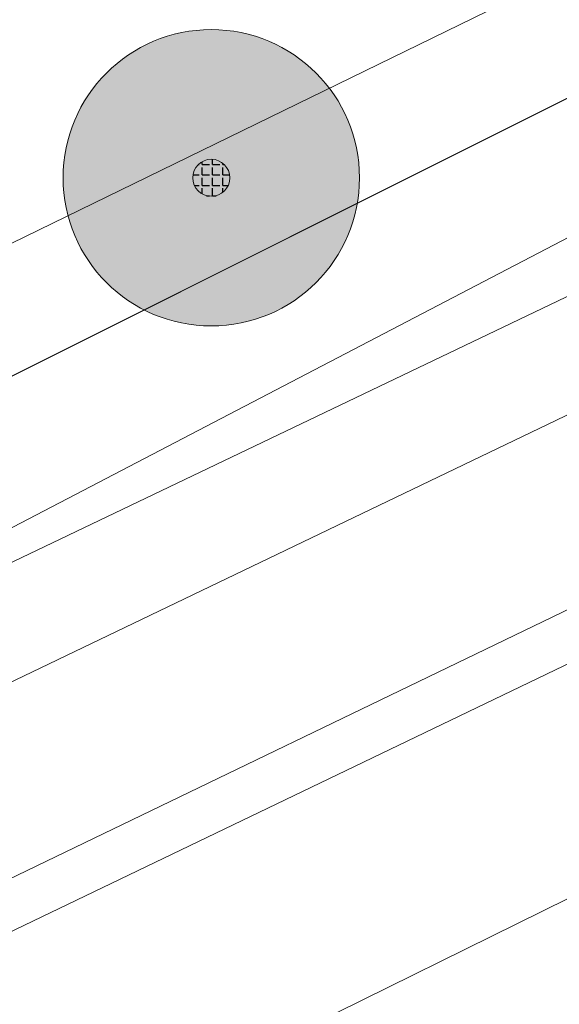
# Model space of a CAD drawing. Header units: metres. Extents: x 163628 to 167676, y 402708 to 405373.
# Tile 445 of 656: x 166385.55 to 166392.83, y 404353.39 to 404366.68. Entities that reach past the tile are written whole.
import ezdxf

# ---------------------------------------------------------------- set-up
doc = ezdxf.new("R2010")
doc.units = ezdxf.units.M
doc.layers.get('0').update_dxf_attribs({"lineweight": 25})
for name, color, linetype, lineweight in [('X-CA190022.004-UO-BGT_Ondergrond$0$GE_317_WGDVoetpad_Vlak_GEM', 253, 'Continuous', 9), ('X-CA190022.004-UO-BGT_Ondergrond$0$GE_479_BTDGroenvoorziening_grasenkruida_GEM', 253, 'Continuous', 9), ('X-CA190022.004-UO-BGT_Ondergrond$0$GE_504_WTDWaterloop_sloot_Vlak_GEM', 253, 'Continuous', 9), ('X-CA190022.004-UO-BGT_Ondergrond$0$GE_541_OWTOever_slootkant_Vlak_GEM', 253, 'Continuous', 9), ('X-CA190022.004-UO-DWM_Beplanting$0$B-WE-GR-BOOM-S AFKOMSTIG UIT BGT', 252, 'Continuous', 0), ('X-CA190022.004-UO-KAD_Percelen$0$B-WE-KG-GRENS_PERCEEL-GV', 150, 'Continuous', 9)]:
    doc.layers.add(name, color=color, linetype=linetype, lineweight=lineweight)
doc.layers.add('X-CA190022.004-UO-DWM_Beplanting$0$B-WE-GR-BOOM-S AFKOMSTIG UIT BOMENBESTAND GEMEENTE', color=252, linetype='Continuous')
doc.layers.add('X-CA190022.004-UO-DWM_Beplanting$0$N-GV-GR-GRAS-A-200', color=7, linetype='Continuous')

# ---------------------------------------------------------------- blocks, each defined once
blk = doc.blocks.new('X-CA190022.004-UO-DWM_Beplanting$0$SGR-BOOM_01-SO')
at = {"linetype": 'ByBlock', "lineweight": 18}
h = blk.add_hatch(color=0, dxfattribs=at)
h.dxf.hatch_style = 1
edge = h.paths.add_edge_path()
edge.add_arc((0, 0), 0.25, 0, 360)
at = {"color": 0, "linetype": 'ByBlock', "lineweight": 18}
for radius in [2, 0.25]:
    blk.add_circle((0, 0), radius, dxfattribs=at)
blk = doc.blocks.new('X-CA190022.004-UO-DWM_Beplanting$0$IMGEOBoom')
at = {"transparency": 33554457}
h = blk.add_hatch(color=256, dxfattribs=at)
h.dxf.hatch_style = 1
edge = h.paths.add_edge_path()
edge.add_arc((0, 0), 100, 0, 360)
edge = h.paths.add_edge_path(flags=17)
edge.add_arc((0, 0), 12.5, 0, 360)
h = blk.add_hatch()
h.set_pattern_fill('ANGLE', color=256)
h.set_pattern_definition([(0, (0, 0), (0, 6.985), [5.08, -1.905]), (90, (0, 0), (-6.985, 4e-16), [5.08, -1.905])])
edge = h.paths.add_edge_path(flags=17)
edge.add_arc((0, 0), 12.5, 0, 360)
at = {"layer": 'X-CA190022.004-UO-DWM_Beplanting$0$N-GV-GR-GRAS-A-200'}
h = blk.add_hatch(color=256, dxfattribs=at)
h.dxf.hatch_style = 1
edge = h.paths.add_edge_path(flags=17)
edge.add_arc((0, 0), 12.5, 0, 360)
at = {"xscale": 50, "yscale": 50, "zscale": 50}
blk.add_blockref('X-CA190022.004-UO-DWM_Beplanting$0$SGR-BOOM_01-SO', (0, 0), dxfattribs=at)

msp = doc.modelspace()

# ---------------------------------------------------------------- linework, layer by layer
at = {"layer": 'X-CA190022.004-UO-BGT_Ondergrond$0$GE_317_WGDVoetpad_Vlak_GEM', "flags": 128}
msp.add_lwpolyline([(166342.238, 404329.791), (166404.071, 404360.308), (166435.336, 404375.532), (166453.809, 404384.078), (166466.478, 404389.264), (166474.217, 404392.677), (166482.472, 404396.316), (166486.838, 404398.062), (166489.854, 404398.697), (166493.109, 404399.015), (166497.359, 404399.385), (166507.263, 404404.01), (166515.42, 404408.461), (166525.128, 404411.833), (166526.323, 404412.635), (166526.949, 404410.931), (166517.915, 404408.056), (166510.499, 404404.077)], dxfattribs=at)
at = {"layer": 'X-CA190022.004-UO-BGT_Ondergrond$0$GE_479_BTDGroenvoorziening_grasenkruida_GEM', "flags": 128}
for points in [[(166336.177, 404338.347), (166362.282, 404350.81), (166382.869, 404360.584), (166402.268, 404370.292), (166431.523, 404384.588), (166454.942, 404395.665), (166474.552, 404405.1), (166493.316, 404414.196), (166508.664, 404421.261), (166516.137, 404424.067), (166517.818, 404424.526), (166518.436, 404424.629), (166518.914, 404424.318), (166519.302, 404423.699), (166519.584, 404423.052), (166519.805, 404422.274), (166519.854, 404421.567), (166519.784, 404420.961), (166519.601, 404420.495), (166518.805, 404419.445), (166245.53, 404287.59)], [(166435.336, 404375.532), (166404.071, 404360.308), (166342.238, 404329.791)]]:
    msp.add_lwpolyline(points, dxfattribs=at)
at = {"layer": 'X-CA190022.004-UO-BGT_Ondergrond$0$GE_504_WTDWaterloop_sloot_Vlak_GEM', "flags": 128}
for points in [[(166340.589, 404338.594), (166358.712, 404347.295), (166376.281, 404355.048), (166397.135, 404365.924), (166407.05, 404371.045), (166428.029, 404380.867)], [(166417.612, 404373.31), (166397.017, 404363.305), (166369.729, 404350.197), (166358.292, 404344.75), (166346.657, 404338.999)]]:
    msp.add_lwpolyline(points, dxfattribs=at)
at = {"layer": 'X-CA190022.004-UO-BGT_Ondergrond$0$GE_541_OWTOever_slootkant_Vlak_GEM', "flags": 128}
for points in [[(166336.177, 404338.347), (166362.282, 404350.81), (166382.869, 404360.584), (166402.268, 404370.292), (166431.523, 404384.588), (166454.942, 404395.665), (166474.552, 404405.1), (166493.316, 404414.196), (166508.664, 404421.261), (166516.137, 404424.067), (166517.818, 404424.526), (166518.436, 404424.629), (166518.914, 404424.318), (166519.302, 404423.699), (166519.584, 404423.052), (166519.805, 404422.274), (166519.854, 404421.567), (166519.784, 404420.961), (166519.601, 404420.495), (166518.805, 404419.445)], [(166376.281, 404355.048), (166397.135, 404365.924), (166407.05, 404371.045), (166428.029, 404380.867), (166445.596, 404389.392), (166462.548, 404397.491), (166477.241, 404404.696), (166494.1, 404412.446), (166511.445, 404420.645), (166517.603, 404423.205), (166517.96, 404423.222), (166518.342, 404422.847), (166518.525, 404422.287), (166518.599, 404421.927), (166518.476, 404421.395), (166499.287, 404412.353), (166479.949, 404403.194), (166461.055, 404394.342), (166439.438, 404383.807), (166417.612, 404373.31), (166397.017, 404363.305), (166369.729, 404350.197), (166358.292, 404344.75), (166346.657, 404338.999)], [(166518.805, 404419.445), (166245.53, 404287.59)]]:
    msp.add_lwpolyline(points, dxfattribs=at)
at = {"layer": 'X-CA190022.004-UO-KAD_Percelen$0$B-WE-KG-GRENS_PERCEEL-GV', "flags": 128}
for points in [[(166344.579, 404343.815), (166354.738, 404348.675), (166394.97, 404368.314), (166403.983, 404372.633), (166462.856, 404400.844), (166495.615, 404416.798), (166519.676, 404428.189), (166557.729, 404446.204)], [(166343.677, 404313.069), (166389.169, 404334.739), (166420.289, 404349.63), (166462.989, 404369.962), (166488.281, 404382.107), (166477.921, 404403.62), (166405.703, 404369.055), (166095.059, 404220.376)], [(166114.498, 404224.219), (166422.576, 404372.219), (166472.555, 404396.716), (166478.69, 404384.132), (166428.678, 404359.619), (166120.562, 404211.599)]]:
    msp.add_lwpolyline(points, dxfattribs=at)
for points in [[(166064, 404184.434), (166120.562, 404211.599), (166428.678, 404359.619), (166478.69, 404384.132), (166472.555, 404396.716), (166422.576, 404372.219), (166114.498, 404224.219), (166065.042, 404200.465), (166064, 404193)], [(166076.061, 404220.716), (166075.539, 404212.149), (166095.059, 404220.376), (166405.703, 404369.055), (166403.983, 404372.633), (166394.97, 404368.314), (166354.738, 404348.675), (166344.579, 404343.815), (166305.382, 404325.064), (166207.795, 404278.74), (166208.24, 404285.568), (166197.731, 404280.701), (166189.883, 404281.199), (166189.977, 404282.695), (166187.047, 404282.88), (166181.704, 404283.218), (166169.602, 404283.984), (166169.541, 404283.038), (166168.431, 404265.008), (166081.725, 404223.432)]]:
    msp.add_lwpolyline(points, close=True, dxfattribs=at)

# ---------------------------------------------------------------- block references
at = {"layer": 'X-CA190022.004-UO-DWM_Beplanting$0$B-WE-GR-BOOM-S AFKOMSTIG UIT BGT', "xscale": 0.02, "yscale": 0.02, "zscale": 0.02}
msp.add_blockref('X-CA190022.004-UO-DWM_Beplanting$0$IMGEOBoom', (166388.133, 404364.546), dxfattribs=at)
at = {"layer": 'X-CA190022.004-UO-DWM_Beplanting$0$B-WE-GR-BOOM-S AFKOMSTIG UIT BOMENBESTAND GEMEENTE', "xscale": 0.02, "yscale": 0.02, "zscale": 0.02}
msp.add_blockref('X-CA190022.004-UO-DWM_Beplanting$0$IMGEOBoom', (166388.133, 404364.546), dxfattribs=at)

doc.saveas('drawing.dxf')
